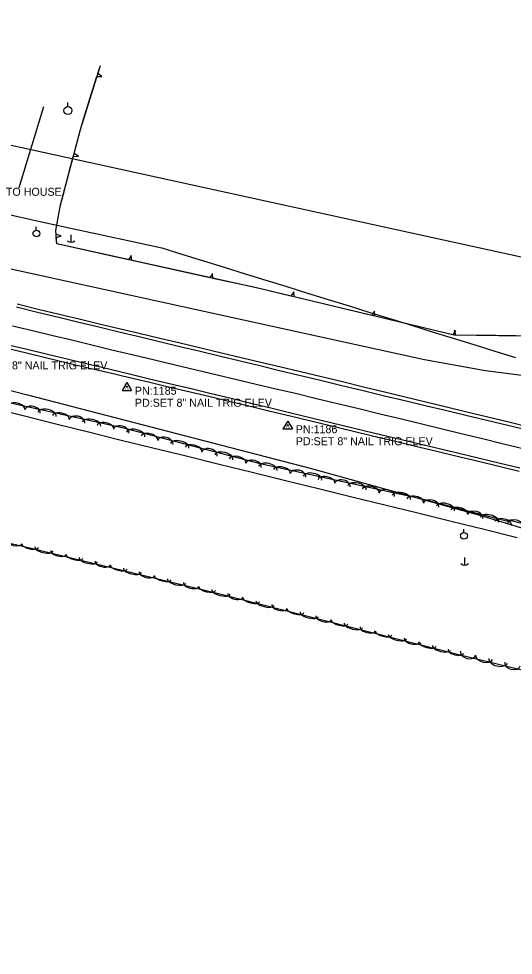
# Model space of a CAD drawing. Extents: x 1441650 to 1491889, y 345904 to 358319.
# Drawn here: x 1459376 to 1459685, y 350927 to 351512 of the extents above; entities that cross this region are included whole.
import ezdxf

# ---------------------------------------------------------------- set-up
doc = ezdxf.new("R2010")
doc.units = 0
for name, color, linetype in [('S_EDGE_PAVEMENT', 7, 'Continuous'), ('S_PARKING', 7, 'Continuous'), ('S_PAVEMENT_CROWN', 7, 'Continuous'), ('S_SECONDARY_CTL', 7, 'Continuous'), ('S_SECONDARY_CTL_ANNOT', 7, 'Continuous'), ('S_SHOULDER', 7, 'Continuous'), ('S_STREAM', 7, 'Continuous'), ('S_SURVEY_TEXT_ANNOT', 7, 'Continuous'), ('S_TREE', 7, 'Continuous'), ('S_UTILITY_POLE', 7, 'Continuous'), ('S_WATER_UTILITIES', 7, 'Continuous')]:
    doc.layers.add(name, color=color, linetype=linetype)

msp = doc.modelspace()

# ---------------------------------------------------------------- linework, layer by layer
at = {"layer": 'S_EDGE_PAVEMENT'}
for points in [[(1459374.79, 351332.39), (1459387.99, 351329.18), (1459401.2, 351325.98), (1459413.75, 351322.96), (1459426.3, 351319.94), (1459438.86, 351316.92), (1459451.41, 351313.89), (1459464.11, 351310.85), (1459476.81, 351307.81), (1459489.5, 351304.76), (1459502.2, 351301.72), (1459514.53, 351298.75), (1459526.85, 351295.79), (1459539.18, 351292.82), (1459551.51, 351289.86), (1459564.8, 351286.64), (1459578.1, 351283.42), (1459591.4, 351280.2), (1459604.7, 351276.99), (1459617.4, 351273.95), (1459630.1, 351270.92), (1459642.8, 351267.89), (1459655.5, 351264.85), (1459668.62, 351261.7), (1459681.73, 351258.55), (1459694.85, 351255.39)], [(1459368.86, 351309.04), (1459381.54, 351305.95), (1459394.22, 351302.86), (1459407.24, 351299.74), (1459420.26, 351296.62), (1459433.28, 351293.5), (1459446.3, 351290.38), (1459458.83, 351287.38), (1459471.36, 351284.38), (1459483.89, 351281.38), (1459496.42, 351278.38), (1459508.87, 351275.37), (1459521.31, 351272.37), (1459533.76, 351269.37), (1459546.2, 351266.37), (1459559.14, 351263.23), (1459572.09, 351260.1), (1459585.03, 351256.97), (1459597.97, 351253.83), (1459611.04, 351250.72), (1459624.12, 351247.61), (1459637.19, 351244.49), (1459650.27, 351241.38), (1459663.26, 351238.23), (1459676.26, 351235.08), (1459689.26, 351231.93)]]:
    msp.add_lwpolyline(points, dxfattribs=at)
at = {"layer": 'S_PARKING'}
msp.add_lwpolyline([(1459391.72, 351457.44), (1459376.39, 351406.8)], dxfattribs=at)
at = {"layer": 'S_PAVEMENT_CROWN'}
msp.add_lwpolyline([(1459372.29, 351320.72), (1459384.93, 351317.67), (1459397.57, 351314.61), (1459410.15, 351311.57), (1459422.74, 351308.53), (1459435.32, 351305.49), (1459447.9, 351302.45), (1459460.98, 351299.35), (1459474.05, 351296.24), (1459487.12, 351293.13), (1459500.19, 351290.03), (1459512.43, 351287.14), (1459524.67, 351284.24), (1459536.91, 351281.35), (1459549.15, 351278.46), (1459562.32, 351275.28), (1459575.48, 351272.1), (1459588.65, 351268.92), (1459601.81, 351265.74), (1459614.53, 351262.65), (1459627.24, 351259.57), (1459639.95, 351256.48), (1459652.66, 351253.4), (1459665.88, 351250.2), (1459679.09, 351247), (1459692.3, 351243.8)], dxfattribs=at)
at = {"layer": 'S_SECONDARY_CTL'}
for p, q in [((1459443.82, 351285.19), (1459440.81, 351280.24)), ((1459443.82, 351285.19), (1459446.76, 351280.24)), ((1459440.81, 351280.24), (1459446.76, 351280.24)), ((1459544.29, 351261.15), (1459541.28, 351256.19)), ((1459544.29, 351261.15), (1459547.24, 351256.19)), ((1459541.28, 351256.19), (1459547.24, 351256.19))]:
    msp.add_line(p, q, dxfattribs=at)
for centre, radius in [((1459443.82, 351282.58), 0.311), ((1459443.82, 351282.58), 0.183), ((1459443.82, 351282.58), 0.103), ((1459544.29, 351258.54), 0.311), ((1459544.29, 351258.54), 0.183), ((1459544.29, 351258.54), 0.103)]:
    msp.add_circle(centre, radius, dxfattribs=at)
at = {"layer": 'S_SHOULDER'}
for points in [[(1459375.19, 351334.28), (1459388.29, 351331.1), (1459401.4, 351327.92), (1459413.92, 351324.94), (1459426.44, 351321.96), (1459438.97, 351318.98), (1459451.49, 351316), (1459464.34, 351312.95), (1459477.19, 351309.91), (1459490.04, 351306.87), (1459502.9, 351303.83), (1459515.22, 351300.91), (1459527.55, 351297.99), (1459539.88, 351295.07), (1459552.21, 351292.15), (1459565.36, 351288.96), (1459578.52, 351285.78), (1459591.68, 351282.59), (1459604.83, 351279.4), (1459617.69, 351276.28), (1459630.55, 351273.16), (1459643.41, 351270.03), (1459656.27, 351266.91), (1459669.36, 351263.74), (1459682.45, 351260.58), (1459695.54, 351257.41)], [(1459368.28, 351306.87), (1459381.07, 351303.74), (1459393.86, 351300.61), (1459406.78, 351297.54), (1459419.7, 351294.47), (1459432.62, 351291.41), (1459445.54, 351288.34), (1459458.13, 351285.36), (1459470.72, 351282.37), (1459483.31, 351279.38), (1459495.9, 351276.4), (1459508.4, 351273.39), (1459520.9, 351270.38), (1459533.4, 351267.38), (1459545.9, 351264.37), (1459558.76, 351261.26), (1459571.62, 351258.14), (1459584.48, 351255.03), (1459597.34, 351251.92), (1459610.73, 351248.71), (1459624.11, 351245.49), (1459637.5, 351242.28), (1459650.89, 351239.07), (1459663.54, 351236.02), (1459676.2, 351232.97), (1459688.85, 351229.92)]]:
    msp.add_lwpolyline(points, dxfattribs=at)
at = {"layer": 'S_STREAM'}
for points in [[(1458578.61, 351464.35), (1458632.28, 351453), (1458720.19, 351434.47), (1458817.6, 351411.03), (1458920.11, 351387.75), (1459007.82, 351366.75), (1459084.49, 351347.81), (1459170.91, 351328.16), (1459288.39, 351301.52), (1459381.79, 351277.55), (1459486.81, 351250.35), (1459558.24, 351231.73), (1459664.82, 351202.09)], [(1459763.18, 351280.28), (1459667.83, 351292.43), (1459629.8, 351299.47), (1459564.12, 351313.66), (1459367.6, 351356.91)], [(1459724.33, 351184.09), (1459664.6, 351202.18)]]:
    msp.add_lwpolyline(points, dxfattribs=at)
at = {"layer": 'S_TREE'}
for p, q in [((1459425.08, 351476.27), (1459428.22, 351476.28)), ((1459428.22, 351476.28), (1459425.67, 351478.15)), ((1459413.48, 351426.6), (1459410.84, 351428.35)), ((1459410.34, 351426.45), (1459413.48, 351426.6)), ((1459402.67, 351376.93), (1459399.61, 351377.75)), ((1459399.73, 351375.79), (1459402.67, 351376.93)), ((1459446.54, 351364.59), (1459444.9, 351361.88)), ((1459446.82, 351361.46), (1459446.54, 351364.59)), ((1459497.29, 351353.41), (1459495.65, 351350.7)), ((1459497.57, 351350.27), (1459497.29, 351353.41)), ((1459548.01, 351341.84), (1459546.32, 351339.16)), ((1459548.23, 351338.71), (1459548.01, 351341.84)), ((1459598.56, 351329.81), (1459596.88, 351327.13)), ((1459598.79, 351326.67), (1459598.56, 351329.81)), ((1459649.12, 351317.77), (1459647.43, 351315.09)), ((1459649.37, 351314.87), (1459648.48, 351317.88))]:
    msp.add_line(p, q, dxfattribs=at)
for points in [[(1459883.07, 351406.54), (1459860.97, 351352.71), (1459816.62, 351313.21), (1459746.11, 351313.34), (1459648.29, 351314.89), (1459525.61, 351344.09), (1459399.99, 351371.78), (1459399.45, 351380.15), (1459402.37, 351396.22), (1459414.75, 351443.18), (1459427.24, 351483.2)], [(1459425.67, 351478.15), (1459427.24, 351483.2)], [(1459417.63, 351452.41), (1459425.08, 351476.27)], [(1459410.84, 351428.35), (1459414.75, 351443.18), (1459417.63, 351452.41)], [(1458663.18, 351448.03), (1458711.01, 351435.73), (1458759.57, 351425.5), (1458796.96, 351415.82), (1458856.35, 351399.3), (1458956.09, 351373.48), (1459049.81, 351352.01), (1459148.97, 351326.34), (1459247.8, 351301.46), (1459338.76, 351279.57), (1459440.78, 351257.04), (1459527.02, 351234.71), (1459625.47, 351213.15), (1459671.91, 351201.13), (1459683.42, 351198.15)], [(1459403.96, 351402.28), (1459410.34, 351426.45)], [(1459399.61, 351377.75), (1459399.45, 351380.15), (1459402.37, 351396.22), (1459403.96, 351402.28)], [(1459369.26, 351390.29), (1459388.55, 351386.09), (1459407.83, 351381.89), (1459427.11, 351377.69), (1459446.4, 351373.49), (1459465.68, 351369.29), (1459478.68, 351365.27), (1459491.67, 351361.24), (1459504.66, 351357.21), (1459517.66, 351353.19), (1459530.65, 351349.16), (1459543.64, 351345.14), (1459556.63, 351341.11), (1459569.63, 351337.09), (1459582.62, 351333.06), (1459595.61, 351329.04), (1459608.61, 351325.01), (1459621.6, 351320.98), (1459634.59, 351316.96), (1459647.58, 351312.93), (1459660.58, 351308.91), (1459673.57, 351304.88), (1459686.56, 351300.86)], [(1459369.26, 351390.29), (1459388.55, 351386.09), (1459407.83, 351381.89), (1459427.11, 351377.69), (1459446.4, 351373.49), (1459465.68, 351369.29), (1459478.68, 351365.27), (1459491.67, 351361.24), (1459504.66, 351357.21), (1459517.66, 351353.19), (1459530.65, 351349.16), (1459543.64, 351345.14), (1459556.63, 351341.11), (1459569.63, 351337.09), (1459582.62, 351333.06), (1459595.61, 351329.04), (1459608.61, 351325.01), (1459621.6, 351320.98), (1459634.59, 351316.96), (1459647.58, 351312.93), (1459660.58, 351308.91), (1459673.57, 351304.88), (1459686.56, 351300.86)], [(1459420.49, 351367.26), (1459399.99, 351371.78), (1459399.73, 351375.79)], [(1459444.9, 351361.88), (1459420.49, 351367.26)], [(1459471.24, 351356.08), (1459446.82, 351361.46)], [(1459495.65, 351350.7), (1459471.24, 351356.08)], [(1459653.76, 351114.56), (1459499.42, 351153.65), (1459384.1, 351181.62), (1459274.65, 351206.88), (1459222.5, 351219.2), (1459116.91, 351246.53), (1459028.16, 351266.78), (1458976.84, 351280.06), (1458875.39, 351301.41), (1458841.5, 351311.25), (1458791.59, 351327.01), (1458699.46, 351346.83)], [(1459521.99, 351344.89), (1459497.57, 351350.27)], [(1459546.32, 351339.16), (1459525.61, 351344.09), (1459521.99, 351344.89)], [(1459572.55, 351332.92), (1459548.23, 351338.71)], [(1459596.88, 351327.13), (1459572.55, 351332.92)], [(1459623.11, 351320.88), (1459598.79, 351326.67)], [(1459647.43, 351315.09), (1459623.11, 351320.88)], [(1459674.37, 351314.48), (1459649.37, 351314.87)], [(1459699.37, 351314.08), (1459674.37, 351314.48)], [(1459361.16, 351269.05), (1459380.72, 351264.17), (1459400.28, 351259.28), (1459419.83, 351254.39), (1459439.39, 351249.5), (1459460.08, 351244.42), (1459480.78, 351239.33), (1459501.47, 351234.25), (1459522.16, 351229.16), (1459542.85, 351224.08), (1459563.55, 351218.99), (1459584.24, 351213.91), (1459604.93, 351208.83), (1459625.62, 351203.74), (1459646.32, 351198.66), (1459667.01, 351193.57), (1459687.7, 351188.49)], [(1459361.16, 351269.05), (1459380.72, 351264.17), (1459400.28, 351259.28), (1459419.83, 351254.39), (1459439.39, 351249.5), (1459460.08, 351244.42), (1459480.78, 351239.33), (1459501.47, 351234.25), (1459522.16, 351229.16), (1459542.85, 351224.08), (1459563.55, 351218.99), (1459584.24, 351213.91), (1459604.93, 351208.83), (1459625.62, 351203.74), (1459646.32, 351198.66), (1459667.01, 351193.57), (1459687.7, 351188.49)], [(1459682.07, 351199.5), (1459748.99, 351183.33), (1459772.18, 351176.52), (1459785.99, 351160.44), (1459808.1, 351124.68), (1459820.96, 351105.39), (1459885.58, 351086.06), (1459911.95, 351079.55), (1459924, 351064.88), (1459915.48, 351053.23), (1459727.17, 351096.59), (1459651.22, 351115.13)]]:
    msp.add_lwpolyline(points, dxfattribs=at)
for centre, major_axis, ratio, start_param, end_param in [((1459374.86, 351269.52), (-5.22, 1.16), 0.516269, 3.144184, 6.285777), ((1459384.87, 351267.06), (-4.84, 1.08), 0.654343, 3.145806, 6.287399), ((1459393.96, 351265.3), (-5.73, 1.27), 0.525225, 3.144263, 6.285856), ((1459402.62, 351263.39), (-5.22, 1.16), 0.516269, 3.144184, 6.285777), ((1459412.63, 351260.93), (-4.84, 1.08), 0.654343, 3.145806, 6.287399), ((1459421.72, 351259.17), (-5.73, 1.27), 0.525225, 3.144263, 6.285856), ((1459430.38, 351257.26), (-5.22, 1.16), 0.516269, 3.144184, 6.285777), ((1459440.3, 351254.81), (-4.79, 1.26), 0.654338, 3.146907, 6.2885), ((1459449.33, 351252.73), (-5.68, 1.48), 0.525223, 3.144961, 6.286554), ((1459457.91, 351250.51), (-5.17, 1.35), 0.516267, 3.144862, 6.286454), ((1459467.82, 351247.69), (-4.79, 1.26), 0.654338, 3.146907, 6.2885), ((1459476.84, 351245.61), (-5.68, 1.48), 0.525223, 3.144961, 6.286554), ((1459485.43, 351243.39), (-5.17, 1.35), 0.516267, 3.144862, 6.286454), ((1459495.34, 351240.56), (-4.79, 1.26), 0.654338, 3.146907, 6.2885), ((1459504.36, 351238.49), (-5.68, 1.48), 0.525223, 3.144961, 6.286554), ((1459512.95, 351236.26), (-5.17, 1.35), 0.516267, 3.144862, 6.286454), ((1459522.86, 351233.44), (-4.79, 1.26), 0.654338, 3.146907, 6.2885), ((1459531.99, 351231.55), (-5.73, 1.25), 0.52522, 3.138859, 6.280451), ((1459540.65, 351229.65), (-5.22, 1.14), 0.516263, 3.138939, 6.280532), ((1459550.66, 351227.21), (-4.84, 1.05), 0.654336, 3.137279, 6.278872), ((1459559.75, 351225.47), (-5.73, 1.25), 0.52522, 3.138859, 6.280451), ((1459568.42, 351223.57), (-5.22, 1.14), 0.516263, 3.138939, 6.280532), ((1459578.42, 351221.13), (-4.84, 1.05), 0.654336, 3.137279, 6.278872), ((1459587.52, 351219.39), (-5.73, 1.25), 0.52522, 3.138859, 6.280451), ((1459596.18, 351217.49), (-5.22, 1.14), 0.516263, 3.138939, 6.280532), ((1459606.19, 351215.04), (-4.84, 1.05), 0.654336, 3.137279, 6.278872), ((1459615.29, 351213.31), (-5.73, 1.25), 0.52522, 3.138859, 6.280451), ((1459623.95, 351211.41), (-5.22, 1.14), 0.516263, 3.138939, 6.280532), ((1459633.8, 351208.64), (-4.8, 1.24), 0.654285, 3.141593, 6.283185), ((1459642.83, 351206.56), (-5.68, 1.47), 0.525176, 3.141593, 6.283185), ((1459651.41, 351204.34), (-5.18, 1.34), 0.51622, 3.141593, 6.283185), ((1459661.32, 351201.52), (-4.8, 1.24), 0.654285, 3.141593, 6.283185), ((1459670.35, 351199.44), (-5.68, 1.47), 0.525176, 3.141593, 6.283185), ((1459678.93, 351197.22), (-5.18, 1.34), 0.51622, 3.141593, 6.283185), ((1459686.33, 351196.02), (-4.82, 1.16), 0.685304, 3.141593, 6.283185), ((1459373.43, 351185.81), (4.83, -1.1), 0.482909, 3.137104, 6.278696), ((1459383.43, 351183.31), (5.21, -1.2), 0.38101, 3.138416, 6.280008), ((1459392.07, 351181.23), (5.71, -1.37), 0.387622, 3.136274, 6.277866), ((1459401.11, 351179.22), (4.82, -1.15), 0.482906, 3.134249, 6.275842), ((1459411.08, 351176.62), (5.2, -1.25), 0.381012, 3.136396, 6.277988), ((1459419.69, 351174.53), (5.71, -1.37), 0.387622, 3.136274, 6.277866), ((1459428.74, 351172.52), (4.82, -1.15), 0.482906, 3.134249, 6.275842), ((1459438.7, 351169.92), (5.2, -1.25), 0.381012, 3.136396, 6.277988), ((1459447.32, 351167.83), (5.71, -1.37), 0.387622, 3.136274, 6.277866), ((1459456.36, 351165.82), (4.82, -1.15), 0.482906, 3.134249, 6.275842), ((1459466.33, 351163.22), (5.2, -1.25), 0.381012, 3.136396, 6.277988), ((1459474.94, 351161.13), (5.71, -1.37), 0.387622, 3.136274, 6.277866), ((1459483.99, 351159.12), (4.82, -1.15), 0.482906, 3.134249, 6.275842), ((1459493.95, 351156.52), (5.2, -1.25), 0.381012, 3.136396, 6.277988), ((1459502.56, 351154.4), (5.69, -1.44), 0.38763, 3.141214, 6.282807), ((1459511.58, 351152.3), (4.8, -1.22), 0.482925, 3.14107, 6.282663), ((1459521.52, 351149.6), (5.18, -1.31), 0.38102, 3.141223, 6.282815), ((1459530.12, 351147.42), (5.69, -1.44), 0.38763, 3.141214, 6.282807), ((1459539.14, 351145.32), (4.8, -1.22), 0.482925, 3.14107, 6.282663), ((1459549.08, 351142.62), (5.18, -1.31), 0.38102, 3.141223, 6.282815), ((1459557.68, 351140.44), (5.69, -1.44), 0.38763, 3.141214, 6.282807), ((1459566.7, 351138.34), (4.8, -1.22), 0.482925, 3.14107, 6.282663), ((1459576.64, 351135.64), (5.18, -1.31), 0.38102, 3.141223, 6.282815), ((1459585.23, 351133.46), (5.69, -1.44), 0.38763, 3.141214, 6.282807), ((1459594.25, 351131.36), (4.8, -1.22), 0.482925, 3.14107, 6.282663), ((1459604.2, 351128.66), (5.18, -1.31), 0.38102, 3.141223, 6.282815), ((1459612.79, 351126.48), (5.69, -1.44), 0.38763, 3.141214, 6.282807), ((1459621.81, 351124.38), (4.8, -1.22), 0.482925, 3.14107, 6.282663), ((1459631.75, 351121.68), (5.18, -1.31), 0.38102, 3.141223, 6.282815), ((1459640.35, 351119.5), (5.69, -1.44), 0.38763, 3.141214, 6.282807), ((1459649.37, 351117.4), (4.8, -1.22), 0.482925, 3.14107, 6.282663), ((1459657.09, 351116.15), (4.81, -1.18), 0.685304, 3.141593, 6.283185), ((1459667.03, 351113.45), (5.19, -1.27), 0.540694, 3.141593, 6.283185), ((1459675.65, 351111.35), (5.7, -1.39), 0.550074, 3.141593, 6.283185), ((1459684.7, 351109.41), (4.81, -1.18), 0.685304, 3.141593, 6.283185)]:
    msp.add_ellipse(centre, major_axis=major_axis, ratio=ratio, start_param=start_param, end_param=end_param, dxfattribs=at)
at = {"layer": 'S_UTILITY_POLE'}
for p, q in [((1459406.83, 351457.63), (1459406.83, 351460.11)), ((1459387.2, 351380.43), (1459387.2, 351382.54)), ((1459408.86, 351377.5), (1459408.86, 351372.78)), ((1459654.27, 351191.6), (1459654.27, 351193.71)), ((1459654.71, 351175.88), (1459654.71, 351171.16))]:
    msp.add_line(p, q, dxfattribs=at)
for centre, radius in [((1459406.98, 351455.11), 2.5), ((1459387.32, 351378.29), 2.13), ((1459654.39, 351189.46), 2.13)]:
    msp.add_circle(centre, radius, dxfattribs=at)
for centre in [(1459408.92, 351376.2), (1459654.77, 351174.58)]:
    msp.add_arc(centre, 3.41, 226.39718, 313.60282, dxfattribs=at)
at = {"layer": 'S_WATER_UTILITIES'}
msp.add_line((1459011.49, 351512.44), (1461680.13, 350927.47), dxfattribs=at)

# ---------------------------------------------------------------- texts
at = {"layer": 'S_SECONDARY_CTL'}
for p in [(1459442.61, 351280.57), (1459543.09, 351256.52)]:
    msp.add_text('TV', height=1.5, rotation=360, dxfattribs=at).set_placement(p)
at = {"layer": 'S_SECONDARY_CTL_ANNOT'}
for s, p in [('PD:SET 8" NAIL TRIG ELEV', (1459346.02, 351293.42)), ('PN:1185', (1459448.82, 351277.58)), ('PD:SET 8" NAIL TRIG ELEV', (1459448.82, 351270.08)), ('PN:1186', (1459549.29, 351253.54)), ('PD:SET 8" NAIL TRIG ELEV', (1459549.29, 351246.04))]:
    msp.add_text(s, height=5, dxfattribs=at).set_placement(p)
at = {"layer": 'S_SURVEY_TEXT_ANNOT'}
msp.add_text('TO HOUSE', height=5, dxfattribs=at).set_placement((1459368.19, 351401.84))

doc.saveas('drawing.dxf')
